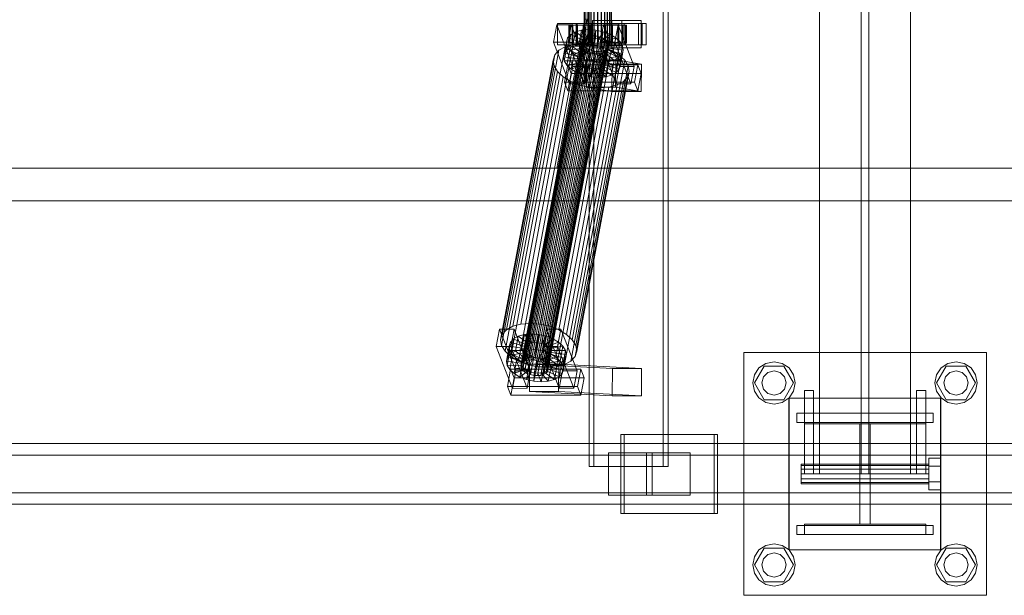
# Model space of a CAD drawing. Header units: millimetres. Extents: x -1970 to 61924, y -58230 to 6847.
# Tile 381 of 656: x 6269 to 6918, y -18510 to -18130. Entities that reach past the tile are written whole.
import ezdxf

# ---------------------------------------------------------------- set-up
doc = ezdxf.new("R2010")
doc.units = ezdxf.units.MM
doc.layers.add('superior_C01', color=7, linetype='Continuous', lineweight=0)

msp = doc.modelspace()

# ---------------------------------------------------------------- linework, layer by layer
at = {"layer": 'superior_C01'}
for p, q in [((6795.877, -17570), (6795.877, -18430)), ((6823.377, -17570), (6823.377, -18430)), ((6828.377, -18430), (6828.377, -17570)), ((6855.877, -18430), (6855.877, -17570)), ((6643.944, -17575), (6643.944, -18425)), ((6647.179, -18425), (6647.179, -17575)), ((6692.863, -18425), (6692.863, -17575)), ((6696.098, -17575), (6696.098, -18425)), ((6640.638, -18148), (6640.638, -17852)), ((6640.919, -18148), (6640.919, -17852)), ((6640.971, -18148), (6640.971, -17852)), ((6641.794, -18148), (6641.794, -17852)), ((6641.895, -18148), (6641.895, -17852)), ((6643.203, -18148), (6643.203, -17852)), ((6643.346, -18148), (6643.346, -17852)), ((6645.051, -18148), (6645.051, -17852)), ((6645.225, -18148), (6645.225, -17852)), ((6647.211, -18148), (6647.211, -17852)), ((6647.406, -18148), (6647.406, -17852)), ((6649.537, -18148), (6649.537, -17852)), ((6649.739, -18148), (6649.739, -17852)), ((6651.87, -18148), (6651.87, -17852)), ((6652.064, -18148), (6652.064, -17852)), ((6654.05, -18148), (6654.05, -17852)), ((6654.225, -18148), (6654.225, -17852)), ((6655.93, -18148), (6655.93, -17852)), ((6656.073, -18148), (6656.073, -17852)), ((6657.381, -18148), (6657.381, -17852)), ((6657.482, -18148), (6657.482, -17852)), ((6658.305, -17852), (6658.305, -18148)), ((6658.357, -18148), (6658.357, -17852)), ((6658.637, -18148), (6658.637, -17852)), ((6641.182, -18130), (6622.738, -18228.298)), ((6624.345, -18228.298), (6642.79, -18130)), ((6665.469, -18131), (6646.209, -18131)), ((6646.209, -18131), (6646.209, -18149)), ((6659.043, -18131), (6646.209, -18131)), ((6659.043, -18149), (6659.043, -18131)), ((6659.043, -18131), (6678.302, -18131)), ((6665.469, -18149), (6665.469, -18131)), ((6665.469, -18131), (6678.302, -18131)), ((6678.302, -18131), (6678.302, -18149)), ((6622.587, -18133.859), (6620.435, -18145.327)), ((6632.217, -18133.847), (6622.587, -18133.859)), ((6633.22, -18161.391), (6622.587, -18133.859)), ((6632.844, -18133), (6623.214, -18133)), ((6623.214, -18133), (6623.214, -18147)), ((6636.156, -18133), (6623.214, -18133)), ((6630.065, -18145.315), (6632.217, -18133.847)), ((6631.231, -18134), (6630.639, -18134)), ((6630.639, -18134), (6640.638, -18134)), ((6630.639, -18146), (6630.639, -18134)), ((6630.639, -18134), (6631.342, -18134)), ((6633.078, -18134), (6631.231, -18134)), ((6631.231, -18134), (6640.919, -18134)), ((6631.231, -18146), (6631.231, -18134)), ((6631.342, -18134), (6640.971, -18134)), ((6631.342, -18146), (6631.342, -18134)), ((6631.342, -18134), (6633.291, -18134)), ((6632.217, -18133.847), (6642.849, -18161.379)), ((6678.95, -18133), (6632.728, -18133)), ((6632.728, -18133), (6632.728, -18147)), ((6635.424, -18133), (6632.728, -18133)), ((6632.844, -18147), (6632.844, -18133)), ((6632.844, -18133), (6645.786, -18133)), ((6636.053, -18134), (6633.078, -18134)), ((6633.078, -18134), (6641.794, -18134)), ((6633.078, -18146), (6633.078, -18134)), ((6633.291, -18134), (6641.895, -18134)), ((6633.291, -18146), (6633.291, -18134)), ((6633.291, -18134), (6636.354, -18134)), ((6638.95, -18137.325), (6634.957, -18138.419)), ((6635.424, -18147), (6635.424, -18133)), ((6635.424, -18133), (6681.646, -18133)), ((6639.954, -18134), (6636.053, -18134)), ((6636.053, -18134), (6643.203, -18134)), ((6636.053, -18146), (6636.053, -18134)), ((6636.156, -18147), (6636.156, -18133)), ((6636.156, -18133), (6645.786, -18133)), ((6636.354, -18134), (6643.346, -18134)), ((6636.354, -18146), (6636.354, -18134)), ((6636.354, -18134), (6640.323, -18134)), ((6637.105, -18147.155), (6638.95, -18137.325)), ((6643.542, -18136.948), (6638.95, -18137.325)), ((6638.95, -18137.325), (6643.582, -18142.862)), ((6644.515, -18134), (6639.954, -18134)), ((6639.954, -18134), (6645.051, -18134)), ((6639.954, -18146), (6639.954, -18134)), ((6640.323, -18134), (6645.225, -18134)), ((6640.323, -18146), (6640.323, -18134)), ((6640.323, -18134), (6644.926, -18134)), ((6640.638, -18134), (6640.919, -18134)), ((6640.638, -18134), (6640.638, -18146)), ((6640.971, -18134), (6640.638, -18134)), ((6640.919, -18134), (6641.794, -18134)), ((6640.919, -18134), (6640.919, -18146)), ((6640.971, -18134), (6640.971, -18146)), ((6641.895, -18134), (6640.971, -18134)), ((6641.697, -18146.777), (6643.542, -18136.948)), ((6641.794, -18134), (6643.203, -18134)), ((6641.794, -18134), (6641.794, -18146)), ((6641.895, -18134), (6641.895, -18146)), ((6643.346, -18134), (6641.895, -18134)), ((6643.203, -18134), (6645.051, -18134)), ((6643.203, -18134), (6643.203, -18146)), ((6643.346, -18134), (6643.346, -18146)), ((6645.225, -18134), (6643.346, -18134)), ((6648.42, -18137.313), (6643.542, -18136.948)), ((6643.542, -18136.948), (6645.757, -18142.683)), ((6649.425, -18134), (6644.515, -18134)), ((6644.515, -18134), (6647.211, -18134)), ((6644.515, -18146), (6644.515, -18134)), ((6644.926, -18134), (6647.406, -18134)), ((6644.926, -18146), (6644.926, -18134)), ((6644.926, -18134), (6649.851, -18134)), ((6645.051, -18134), (6647.211, -18134)), ((6645.051, -18134), (6645.051, -18146)), ((6645.225, -18134), (6645.225, -18146)), ((6647.406, -18134), (6645.225, -18134)), ((6645.786, -18133), (6645.786, -18147)), ((6646.576, -18147.143), (6648.42, -18137.313)), ((6647.211, -18134), (6649.537, -18134)), ((6647.211, -18134), (6647.211, -18146)), ((6647.406, -18134), (6647.406, -18146)), ((6649.739, -18134), (6647.406, -18134)), ((6648.42, -18137.313), (6648.068, -18142.856)), ((6653.254, -18138.396), (6648.42, -18137.313)), ((6654.35, -18134), (6649.425, -18134)), ((6649.425, -18134), (6649.537, -18134)), ((6649.425, -18146), (6649.425, -18134)), ((6649.537, -18134), (6651.87, -18134)), ((6649.537, -18134), (6649.537, -18146)), ((6649.851, -18134), (6649.739, -18134)), ((6649.739, -18134), (6649.739, -18146)), ((6652.064, -18134), (6649.739, -18134)), ((6649.851, -18146), (6649.851, -18134)), ((6649.851, -18134), (6654.761, -18134)), ((6653.402, -18133.821), (6651.25, -18145.289)), ((6654.35, -18134), (6651.87, -18134)), ((6651.87, -18134), (6654.05, -18134)), ((6651.87, -18134), (6651.87, -18146)), ((6654.761, -18134), (6652.064, -18134)), ((6652.064, -18134), (6652.064, -18146)), ((6654.225, -18134), (6652.064, -18134)), ((6663.032, -18133.809), (6653.402, -18133.821)), ((6664.035, -18161.353), (6653.402, -18133.821)), ((6663.659, -18133), (6654.029, -18133)), ((6654.029, -18133), (6654.029, -18147)), ((6666.971, -18133), (6654.029, -18133)), ((6658.953, -18134), (6654.05, -18134)), ((6654.05, -18134), (6655.93, -18134)), ((6654.05, -18134), (6654.05, -18146)), ((6659.322, -18134), (6654.225, -18134)), ((6654.225, -18134), (6654.225, -18146)), ((6656.073, -18134), (6654.225, -18134)), ((6658.953, -18134), (6654.35, -18134)), ((6654.35, -18146), (6654.35, -18134)), ((6654.761, -18146), (6654.761, -18134)), ((6654.761, -18134), (6659.322, -18134)), ((6662.922, -18134), (6655.93, -18134)), ((6655.93, -18134), (6657.381, -18134)), ((6655.93, -18134), (6655.93, -18146)), ((6663.223, -18134), (6656.073, -18134)), ((6656.073, -18134), (6656.073, -18146)), ((6657.482, -18134), (6656.073, -18134)), ((6665.985, -18134), (6657.381, -18134)), ((6657.381, -18134), (6658.305, -18134)), ((6657.381, -18134), (6657.381, -18146)), ((6666.198, -18134), (6657.482, -18134)), ((6657.482, -18134), (6657.482, -18146)), ((6658.357, -18134), (6657.482, -18134)), ((6658.305, -18134), (6667.934, -18134)), ((6658.305, -18146), (6658.305, -18134)), ((6658.305, -18134), (6658.637, -18134)), ((6668.044, -18134), (6658.357, -18134)), ((6658.357, -18134), (6658.357, -18146)), ((6658.637, -18134), (6658.357, -18134)), ((6668.637, -18134), (6658.637, -18134)), ((6658.637, -18134), (6658.637, -18146)), ((6662.922, -18134), (6658.953, -18134)), ((6658.953, -18146), (6658.953, -18134)), ((6659.322, -18146), (6659.322, -18134)), ((6659.322, -18134), (6663.223, -18134)), ((6660.88, -18145.277), (6663.032, -18133.809)), ((6665.985, -18134), (6662.922, -18134)), ((6662.922, -18146), (6662.922, -18134)), ((6663.032, -18133.809), (6673.664, -18161.341)), ((6663.223, -18146), (6663.223, -18134)), ((6663.223, -18134), (6666.198, -18134)), ((6663.659, -18147), (6663.659, -18133)), ((6663.659, -18133), (6676.601, -18133)), ((6667.934, -18134), (6665.985, -18134)), ((6665.985, -18146), (6665.985, -18134)), ((6666.198, -18146), (6666.198, -18134)), ((6666.198, -18134), (6668.044, -18134)), ((6666.971, -18147), (6666.971, -18133)), ((6666.971, -18133), (6676.601, -18133)), ((6667.934, -18134), (6667.934, -18146)), ((6668.637, -18134), (6667.934, -18134)), ((6668.044, -18146), (6668.044, -18134)), ((6668.044, -18134), (6668.637, -18134)), ((6668.637, -18146), (6668.637, -18134)), ((6676.601, -18133), (6676.601, -18147)), ((6678.95, -18147), (6678.95, -18133)), ((6678.95, -18133), (6681.646, -18133)), ((6681.646, -18133), (6681.646, -18147)), ((6599.439, -18357.434), (6639.555, -18143.635)), ((6600.403, -18356.363), (6640.52, -18142.565)), ((6601.882, -18355.541), (6641.998, -18141.742)), ((6603.773, -18355.022), (6643.889, -18141.224)), ((6605.948, -18354.844), (6646.064, -18141.045)), ((6608.259, -18355.017), (6648.375, -18141.218)), ((6610.548, -18355.53), (6650.665, -18141.731)), ((6612.66, -18356.348), (6652.776, -18142.549)), ((6614.45, -18357.415), (6654.567, -18143.617)), ((6627.956, -18152.246), (6629.801, -18142.416)), ((6629.801, -18142.416), (6628.988, -18145.047)), ((6631.837, -18140.156), (6629.801, -18142.416)), ((6629.801, -18142.416), (6639.248, -18145.274)), ((6629.992, -18149.985), (6631.837, -18140.156)), ((6634.957, -18138.419), (6631.837, -18140.156)), ((6631.837, -18140.156), (6640.212, -18144.203)), ((6633.113, -18148.249), (6634.957, -18138.419)), ((6634.957, -18138.419), (6641.691, -18143.38)), ((6640.212, -18144.203), (6638.368, -18154.033)), ((6639.555, -18143.635), (6639.17, -18144.881)), ((6639.248, -18145.274), (6640.212, -18144.203)), ((6640.52, -18142.565), (6639.555, -18143.635)), ((6641.691, -18143.38), (6639.846, -18153.21)), ((6640.212, -18144.203), (6641.691, -18143.38)), ((6641.998, -18141.742), (6640.52, -18142.565)), ((6641.691, -18143.38), (6643.582, -18142.862)), ((6643.582, -18142.862), (6641.737, -18152.692)), ((6643.889, -18141.224), (6641.998, -18141.742)), ((6643.582, -18142.862), (6645.757, -18142.683)), ((6646.064, -18141.045), (6643.889, -18141.224)), ((6645.757, -18142.683), (6643.912, -18152.513)), ((6645.757, -18142.683), (6648.068, -18142.856)), ((6648.375, -18141.218), (6646.064, -18141.045)), ((6648.068, -18142.856), (6646.223, -18152.686)), ((6648.068, -18142.856), (6650.357, -18143.369)), ((6650.665, -18141.731), (6648.375, -18141.218)), ((6650.357, -18143.369), (6648.513, -18153.199)), ((6653.254, -18138.396), (6650.357, -18143.369)), ((6650.357, -18143.369), (6652.469, -18144.188)), ((6652.469, -18144.188), (6650.625, -18154.017)), ((6652.776, -18142.549), (6650.665, -18141.731)), ((6651.409, -18148.226), (6653.254, -18138.396)), ((6657.712, -18140.123), (6652.469, -18144.188)), ((6652.469, -18144.188), (6654.259, -18145.255)), ((6654.567, -18143.617), (6652.776, -18142.549)), ((6657.712, -18140.123), (6653.254, -18138.396)), ((6661.491, -18142.377), (6654.259, -18145.255)), ((6655.913, -18144.861), (6654.567, -18143.617)), ((6655.867, -18149.953), (6657.712, -18140.123)), ((6661.491, -18142.377), (6657.712, -18140.123)), ((6659.647, -18152.207), (6661.491, -18142.377)), ((6664.334, -18145.003), (6661.491, -18142.377)), ((6589.434, -18334.981), (6624.017, -18150.672)), ((6593.606, -18332.659), (6628.189, -18148.35)), ((6598.943, -18331.197), (6633.526, -18146.887)), ((6599.054, -18358.68), (6639.17, -18144.881)), ((6599.275, -18360.017), (6639.391, -18146.218)), ((6600.086, -18361.352), (6640.202, -18147.554)), ((6601.433, -18362.596), (6641.549, -18148.798)), ((6603.223, -18363.664), (6643.339, -18149.865)), ((6605.082, -18330.692), (6639.665, -18146.383)), ((6605.335, -18364.482), (6645.451, -18150.683)), ((6611.604, -18331.181), (6646.187, -18146.872)), ((6614.001, -18364.471), (6654.118, -18150.672)), ((6615.479, -18363.648), (6655.596, -18149.85)), ((6615.797, -18358.659), (6655.913, -18144.861)), ((6616.444, -18362.578), (6656.56, -18148.779)), ((6656.725, -18146.196), (6616.608, -18359.995)), ((6616.829, -18361.332), (6656.945, -18147.533)), ((6618.065, -18332.629), (6652.648, -18148.32)), ((6620.435, -18145.327), (6630.065, -18145.315)), ((6620.435, -18145.327), (6631.068, -18172.859)), ((6624.017, -18150.672), (6621.295, -18153.694)), ((6623.214, -18147), (6632.844, -18147)), ((6623.214, -18147), (6636.156, -18147)), ((6628.189, -18148.35), (6624.017, -18150.672)), ((6624.025, -18334.938), (6658.608, -18150.629)), ((6627.144, -18154.877), (6628.988, -18145.047)), ((6627.61, -18157.698), (6629.454, -18147.868)), ((6627.956, -18152.246), (6629.992, -18149.985)), ((6633.526, -18146.887), (6628.189, -18148.35)), ((6628.988, -18145.047), (6638.863, -18146.52)), ((6628.988, -18145.047), (6629.454, -18147.868)), ((6629.322, -18160.518), (6631.167, -18150.688)), ((6629.454, -18147.868), (6639.084, -18147.856)), ((6629.454, -18147.868), (6631.167, -18150.688)), ((6629.992, -18149.985), (6633.113, -18148.249)), ((6638.368, -18154.033), (6629.992, -18149.985)), ((6640.698, -18172.847), (6630.065, -18145.315)), ((6640.638, -18146), (6630.639, -18146)), ((6630.639, -18146), (6631.231, -18146)), ((6631.342, -18146), (6630.639, -18146)), ((6631.167, -18150.688), (6639.895, -18149.192)), ((6631.167, -18150.688), (6634.01, -18153.314)), ((6640.919, -18146), (6631.231, -18146)), ((6631.231, -18146), (6633.078, -18146)), ((6640.971, -18146), (6631.342, -18146)), ((6633.291, -18146), (6631.342, -18146)), ((6632.728, -18147), (6678.95, -18147)), ((6632.728, -18147), (6635.424, -18147)), ((6645.786, -18147), (6632.844, -18147)), ((6641.794, -18146), (6633.078, -18146)), ((6633.078, -18146), (6636.053, -18146)), ((6633.113, -18148.249), (6637.105, -18147.155)), ((6639.846, -18153.21), (6633.113, -18148.249)), ((6641.895, -18146), (6633.291, -18146)), ((6636.354, -18146), (6633.291, -18146)), ((6639.665, -18146.383), (6633.526, -18146.887)), ((6634.01, -18153.314), (6641.242, -18150.436)), ((6681.646, -18147), (6635.424, -18147)), ((6643.203, -18146), (6636.053, -18146)), ((6636.053, -18146), (6639.954, -18146)), ((6645.786, -18147), (6636.156, -18147)), ((6643.346, -18146), (6636.354, -18146)), ((6640.323, -18146), (6636.354, -18146)), ((6638.863, -18146.52), (6637.019, -18156.35)), ((6637.105, -18147.155), (6641.697, -18146.777)), ((6641.737, -18152.692), (6637.105, -18147.155)), ((6639.084, -18147.856), (6637.239, -18157.686)), ((6639.248, -18145.274), (6637.404, -18155.103)), ((6639.895, -18149.192), (6638.051, -18159.022)), ((6638.863, -18146.52), (6639.248, -18145.274)), ((6639.084, -18147.856), (6638.863, -18146.52)), ((6639.895, -18149.192), (6639.084, -18147.856)), ((6639.17, -18144.881), (6639.391, -18146.218)), ((6639.391, -18146.218), (6640.202, -18147.554)), ((6641.242, -18150.436), (6639.397, -18160.266)), ((6646.187, -18146.872), (6639.665, -18146.383)), ((6641.242, -18150.436), (6639.895, -18149.192)), ((6645.051, -18146), (6639.954, -18146)), ((6639.954, -18146), (6644.515, -18146)), ((6640.202, -18147.554), (6641.549, -18148.798)), ((6645.225, -18146), (6640.323, -18146)), ((6644.926, -18146), (6640.323, -18146)), ((6640.919, -18146), (6640.638, -18146)), ((6640.638, -18146), (6640.971, -18146)), ((6640.971, -18148), (6640.638, -18148)), ((6640.638, -18148), (6640.919, -18148)), ((6641.794, -18146), (6640.919, -18146)), ((6640.919, -18148), (6641.794, -18148)), ((6640.971, -18146), (6641.895, -18146)), ((6641.895, -18148), (6640.971, -18148)), ((6643.032, -18151.503), (6641.242, -18150.436)), ((6641.549, -18148.798), (6643.339, -18149.865)), ((6643.912, -18152.513), (6641.697, -18146.777)), ((6641.697, -18146.777), (6646.576, -18147.143)), ((6643.203, -18146), (6641.794, -18146)), ((6641.794, -18148), (6643.203, -18148)), ((6641.895, -18146), (6643.346, -18146)), ((6643.346, -18148), (6641.895, -18148)), ((6645.051, -18146), (6643.203, -18146)), ((6643.203, -18148), (6645.051, -18148)), ((6643.339, -18149.865), (6645.451, -18150.683)), ((6643.346, -18146), (6645.225, -18146)), ((6645.225, -18148), (6643.346, -18148)), ((6647.211, -18146), (6644.515, -18146)), ((6644.515, -18146), (6649.425, -18146)), ((6647.406, -18146), (6644.926, -18146)), ((6649.851, -18146), (6644.926, -18146)), ((6647.211, -18146), (6645.051, -18146)), ((6645.051, -18148), (6647.211, -18148)), ((6645.225, -18146), (6647.406, -18146)), ((6647.406, -18148), (6645.225, -18148)), ((6645.451, -18150.683), (6647.74, -18151.196)), ((6652.648, -18148.32), (6646.187, -18146.872)), ((6646.209, -18149), (6665.469, -18149)), ((6659.043, -18149), (6646.209, -18149)), ((6646.223, -18152.686), (6646.576, -18147.143)), ((6646.576, -18147.143), (6651.409, -18148.226)), ((6649.537, -18146), (6647.211, -18146)), ((6647.211, -18148), (6649.537, -18148)), ((6647.406, -18146), (6649.739, -18146)), ((6649.739, -18148), (6647.406, -18148)), ((6648.513, -18153.199), (6651.409, -18148.226)), ((6649.537, -18146), (6649.425, -18146)), ((6649.425, -18146), (6654.35, -18146)), ((6651.87, -18146), (6649.537, -18146)), ((6649.537, -18148), (6651.87, -18148)), ((6649.739, -18146), (6649.851, -18146)), ((6649.739, -18146), (6652.064, -18146)), ((6652.064, -18148), (6649.739, -18148)), ((6654.761, -18146), (6649.851, -18146)), ((6650.625, -18154.017), (6655.867, -18149.953)), ((6651.25, -18145.289), (6660.88, -18145.277)), ((6651.25, -18145.289), (6661.883, -18172.821)), ((6651.409, -18148.226), (6655.867, -18149.953)), ((6654.05, -18146), (6651.87, -18146)), ((6651.87, -18146), (6654.35, -18146)), ((6651.87, -18148), (6654.05, -18148)), ((6652.064, -18146), (6654.761, -18146)), ((6652.064, -18146), (6654.225, -18146)), ((6654.225, -18148), (6652.064, -18148)), ((6652.227, -18151.191), (6654.118, -18150.672)), ((6654.259, -18145.255), (6652.415, -18155.085)), ((6658.608, -18150.629), (6652.648, -18148.32)), ((6655.606, -18146.499), (6653.761, -18156.329)), ((6654.029, -18147), (6663.659, -18147)), ((6654.029, -18147), (6666.971, -18147)), ((6655.93, -18146), (6654.05, -18146)), ((6654.05, -18146), (6658.953, -18146)), ((6654.05, -18148), (6655.93, -18148)), ((6654.118, -18150.672), (6655.596, -18149.85)), ((6654.225, -18146), (6659.322, -18146)), ((6654.225, -18146), (6656.073, -18146)), ((6656.073, -18148), (6654.225, -18148)), ((6654.259, -18145.255), (6655.606, -18146.499)), ((6654.35, -18146), (6658.953, -18146)), ((6656.253, -18150.417), (6654.408, -18160.247)), ((6654.573, -18157.665), (6656.417, -18147.835)), ((6659.322, -18146), (6654.761, -18146)), ((6656.638, -18149.171), (6654.793, -18159.001)), ((6656.253, -18150.417), (6655.288, -18151.488)), ((6655.596, -18149.85), (6656.56, -18148.779)), ((6664.334, -18145.003), (6655.606, -18146.499)), ((6655.606, -18146.499), (6656.417, -18147.835)), ((6655.867, -18149.953), (6659.647, -18152.207)), ((6656.725, -18146.196), (6655.913, -18144.861)), ((6657.381, -18146), (6655.93, -18146)), ((6655.93, -18146), (6662.922, -18146)), ((6655.93, -18148), (6657.381, -18148)), ((6656.073, -18146), (6663.223, -18146)), ((6656.073, -18146), (6657.482, -18146)), ((6657.482, -18148), (6656.073, -18148)), ((6656.638, -18149.171), (6656.253, -18150.417)), ((6665.7, -18153.275), (6656.253, -18150.417)), ((6656.417, -18147.835), (6666.047, -18147.823)), ((6656.417, -18147.835), (6656.638, -18149.171)), ((6656.56, -18148.779), (6656.945, -18147.533)), ((6666.513, -18150.644), (6656.638, -18149.171)), ((6656.945, -18147.533), (6656.725, -18146.196)), ((6658.305, -18146), (6657.381, -18146)), ((6657.381, -18146), (6665.985, -18146)), ((6657.381, -18148), (6658.305, -18148)), ((6657.482, -18146), (6666.198, -18146)), ((6657.482, -18146), (6658.357, -18146)), ((6658.357, -18148), (6657.482, -18148)), ((6667.934, -18146), (6658.305, -18146)), ((6658.637, -18146), (6658.305, -18146)), ((6658.305, -18148), (6658.637, -18148)), ((6658.357, -18146), (6668.044, -18146)), ((6658.357, -18146), (6658.637, -18146)), ((6658.637, -18148), (6658.357, -18148)), ((6663.66, -18153.641), (6658.608, -18150.629)), ((6658.637, -18146), (6668.637, -18146)), ((6658.953, -18146), (6662.922, -18146)), ((6678.302, -18149), (6659.043, -18149)), ((6663.223, -18146), (6659.322, -18146)), ((6671.513, -18172.809), (6660.88, -18145.277)), ((6662.49, -18154.833), (6664.334, -18145.003)), ((6662.922, -18146), (6665.985, -18146)), ((6666.198, -18146), (6663.223, -18146)), ((6676.601, -18147), (6663.659, -18147)), ((6666.047, -18147.823), (6664.202, -18157.653)), ((6666.047, -18147.823), (6664.334, -18145.003)), ((6664.668, -18160.474), (6666.513, -18150.644)), ((6678.302, -18149), (6665.469, -18149)), ((6665.7, -18153.275), (6666.513, -18150.644)), ((6665.985, -18146), (6667.934, -18146)), ((6666.513, -18150.644), (6666.047, -18147.823)), ((6668.044, -18146), (6666.198, -18146)), ((6676.601, -18147), (6666.971, -18147)), ((6667.934, -18146), (6668.637, -18146)), ((6668.637, -18146), (6668.044, -18146)), ((6681.646, -18147), (6678.95, -18147)), ((6585.626, -18341.52), (6620.209, -18157.211)), ((6586.712, -18338.003), (6621.295, -18153.694)), ((6607.624, -18364.995), (6647.74, -18151.196)), ((6609.935, -18365.168), (6650.051, -18151.369)), ((6612.11, -18364.989), (6652.227, -18151.191)), ((6621.295, -18153.694), (6620.209, -18157.211)), ((6620.209, -18157.211), (6620.832, -18160.982)), ((6627.144, -18154.877), (6627.956, -18152.246)), ((6637.019, -18156.35), (6627.144, -18154.877)), ((6627.61, -18157.698), (6627.144, -18154.877)), ((6637.404, -18155.103), (6627.956, -18152.246)), ((6629.077, -18337.95), (6663.66, -18153.641)), ((6632.165, -18163.144), (6634.01, -18153.314)), ((6632.878, -18341.461), (6667.461, -18157.152)), ((6634.01, -18153.314), (6637.789, -18155.567)), ((6635.945, -18165.397), (6637.789, -18155.567)), ((6637.404, -18155.103), (6637.019, -18156.35)), ((6637.019, -18156.35), (6637.239, -18157.686)), ((6638.368, -18154.033), (6637.404, -18155.103)), ((6637.789, -18155.567), (6643.032, -18151.503)), ((6637.789, -18155.567), (6642.247, -18157.295)), ((6639.846, -18153.21), (6638.368, -18154.033)), ((6641.737, -18152.692), (6639.846, -18153.21)), ((6640.403, -18167.125), (6642.247, -18157.295)), ((6643.032, -18151.503), (6641.187, -18161.333)), ((6643.912, -18152.513), (6641.737, -18152.692)), ((6642.406, -18156.962), (6642.182, -18174.943)), ((6642.247, -18157.295), (6645.144, -18152.321)), ((6642.247, -18157.295), (6647.08, -18158.378)), ((6661.665, -18156.962), (6642.406, -18156.962)), ((6659.149, -18159.83), (6642.406, -18156.962)), ((6645.144, -18152.321), (6643.032, -18151.503)), ((6645.144, -18152.321), (6643.299, -18162.151)), ((6646.223, -18152.686), (6643.912, -18152.513)), ((6647.433, -18152.835), (6645.144, -18152.321)), ((6647.433, -18152.835), (6645.589, -18162.664)), ((6648.513, -18153.199), (6646.223, -18152.686)), ((6647.08, -18158.378), (6647.433, -18152.835)), ((6649.744, -18153.008), (6647.433, -18152.835)), ((6647.74, -18151.196), (6650.051, -18151.369)), ((6649.744, -18153.008), (6647.9, -18162.837)), ((6650.625, -18154.017), (6648.513, -18153.199)), ((6651.919, -18152.829), (6649.744, -18153.008)), ((6651.959, -18158.743), (6649.744, -18153.008)), ((6650.051, -18151.369), (6652.227, -18151.191)), ((6651.919, -18152.829), (6650.075, -18162.659)), ((6652.415, -18155.085), (6650.625, -18154.017)), ((6653.81, -18152.311), (6651.919, -18152.829)), ((6656.551, -18158.366), (6651.919, -18152.829)), ((6653.81, -18152.311), (6651.966, -18162.14)), ((6652.415, -18155.085), (6659.647, -18152.207)), ((6653.761, -18156.329), (6652.415, -18155.085)), ((6655.288, -18151.488), (6653.444, -18161.318)), ((6653.761, -18156.329), (6662.49, -18154.833)), ((6654.573, -18157.665), (6653.761, -18156.329)), ((6655.288, -18151.488), (6653.81, -18152.311)), ((6660.544, -18157.272), (6653.81, -18152.311)), ((6663.664, -18155.535), (6655.288, -18151.488)), ((6656.551, -18158.366), (6660.544, -18157.272)), ((6658.699, -18167.102), (6660.544, -18157.272)), ((6659.647, -18152.207), (6662.49, -18154.833)), ((6660.544, -18157.272), (6663.664, -18155.535)), ((6661.441, -18174.943), (6661.665, -18156.962)), ((6661.665, -18156.962), (6678.408, -18159.83)), ((6661.82, -18165.365), (6663.664, -18155.535)), ((6662.49, -18154.833), (6664.202, -18157.653)), ((6667.461, -18157.152), (6663.66, -18153.641)), ((6663.664, -18155.535), (6665.7, -18153.275)), ((6663.856, -18163.105), (6665.7, -18153.275)), ((6669.751, -18160.922), (6667.461, -18157.152)), ((6586.249, -18345.291), (6620.832, -18160.982)), ((6620.832, -18160.982), (6623.121, -18164.752)), ((6637.239, -18157.686), (6627.61, -18157.698)), ((6629.322, -18160.518), (6627.61, -18157.698)), ((6629.888, -18160.247), (6627.736, -18171.715)), ((6638.051, -18159.022), (6629.322, -18160.518)), ((6632.165, -18163.144), (6629.322, -18160.518)), ((6676.11, -18160.19), (6629.888, -18160.247)), ((6632.103, -18165.983), (6629.888, -18160.247)), ((6631.068, -18172.859), (6633.22, -18161.391)), ((6639.397, -18160.266), (6632.165, -18163.144)), ((6635.945, -18165.397), (6632.165, -18163.144)), ((6633.22, -18161.391), (6642.849, -18161.379)), ((6669.751, -18160.922), (6635.167, -18345.231)), ((6641.187, -18161.333), (6635.945, -18165.397)), ((6637.239, -18157.686), (6638.051, -18159.022)), ((6638.051, -18159.022), (6639.397, -18160.266)), ((6639.397, -18160.266), (6641.187, -18161.333)), ((6643.299, -18162.151), (6640.403, -18167.125)), ((6642.849, -18161.379), (6640.698, -18172.847)), ((6641.187, -18161.333), (6643.299, -18162.151)), ((6643.299, -18162.151), (6645.589, -18162.664)), ((6645.236, -18168.208), (6647.08, -18158.378)), ((6645.589, -18162.664), (6645.236, -18168.208)), ((6645.589, -18162.664), (6647.9, -18162.837)), ((6647.08, -18158.378), (6651.959, -18158.743)), ((6647.9, -18162.837), (6650.075, -18162.659)), ((6647.9, -18162.837), (6650.115, -18168.573)), ((6650.075, -18162.659), (6651.966, -18162.14)), ((6650.075, -18162.659), (6654.707, -18168.196)), ((6650.115, -18168.573), (6651.959, -18158.743)), ((6651.959, -18158.743), (6656.551, -18158.366)), ((6651.966, -18162.14), (6653.444, -18161.318)), ((6651.966, -18162.14), (6658.699, -18167.102)), ((6653.444, -18161.318), (6654.408, -18160.247)), ((6653.444, -18161.318), (6661.82, -18165.365)), ((6654.408, -18160.247), (6654.793, -18159.001)), ((6654.408, -18160.247), (6663.856, -18163.105)), ((6664.202, -18157.653), (6654.573, -18157.665)), ((6654.793, -18159.001), (6654.573, -18157.665)), ((6654.707, -18168.196), (6656.551, -18158.366)), ((6654.793, -18159.001), (6664.668, -18160.474)), ((6658.925, -18177.811), (6659.149, -18159.83)), ((6659.149, -18159.83), (6678.408, -18159.83)), ((6663.856, -18163.105), (6661.82, -18165.365)), ((6661.883, -18172.821), (6664.035, -18161.353)), ((6664.668, -18160.474), (6663.856, -18163.105)), ((6664.035, -18161.353), (6673.664, -18161.341)), ((6664.202, -18157.653), (6664.668, -18160.474)), ((6670.373, -18164.693), (6669.751, -18160.922)), ((6673.664, -18161.341), (6671.513, -18172.809)), ((6673.958, -18171.658), (6676.11, -18160.19)), ((6676.11, -18160.19), (6678.325, -18165.926)), ((6678.408, -18159.83), (6678.184, -18177.811)), ((6588.538, -18349.061), (6623.121, -18164.752)), ((6592.339, -18352.572), (6626.922, -18168.263)), ((6623.121, -18164.752), (6626.922, -18168.263)), ((6626.922, -18168.263), (6631.974, -18171.275)), ((6629.951, -18177.451), (6632.103, -18165.983)), ((6632.103, -18165.983), (6678.325, -18165.926)), ((6634.704, -18352.519), (6669.287, -18168.21)), ((6635.79, -18349.002), (6670.373, -18164.693)), ((6640.403, -18167.125), (6635.945, -18165.397)), ((6645.236, -18168.208), (6640.403, -18167.125)), ((6650.115, -18168.573), (6645.236, -18168.208)), ((6654.707, -18168.196), (6650.115, -18168.573)), ((6658.699, -18167.102), (6654.707, -18168.196)), ((6661.82, -18165.365), (6658.699, -18167.102)), ((6666.565, -18171.232), (6669.287, -18168.21)), ((6669.287, -18168.21), (6670.373, -18164.693)), ((6678.325, -18165.926), (6676.174, -18177.394)), ((6597.391, -18355.584), (6631.974, -18171.275)), ((6603.351, -18357.893), (6637.934, -18173.584)), ((6609.812, -18359.341), (6644.395, -18175.032)), ((6616.335, -18359.83), (6650.918, -18175.521)), ((6622.473, -18359.326), (6657.057, -18175.016)), ((6627.736, -18171.715), (6673.958, -18171.658)), ((6627.736, -18171.715), (6629.951, -18177.451)), ((6627.81, -18357.863), (6662.394, -18173.554)), ((6640.698, -18172.847), (6631.068, -18172.859)), ((6631.974, -18171.275), (6637.934, -18173.584)), ((6631.982, -18355.541), (6666.565, -18171.232)), ((6637.934, -18173.584), (6644.395, -18175.032)), ((6642.182, -18174.943), (6661.441, -18174.943)), ((6658.925, -18177.811), (6642.182, -18174.943)), ((6644.395, -18175.032), (6650.918, -18175.521)), ((6650.918, -18175.521), (6657.057, -18175.016)), ((6657.057, -18175.016), (6662.394, -18173.554)), ((6678.184, -18177.811), (6661.441, -18174.943)), ((6671.513, -18172.809), (6661.883, -18172.821)), ((6662.394, -18173.554), (6666.565, -18171.232)), ((6676.174, -18177.394), (6673.958, -18171.658)), ((6676.174, -18177.394), (6629.951, -18177.451)), ((6678.184, -18177.811), (6658.925, -18177.811)), ((6622.738, -18228.298), (5678.578, -18228.298)), ((5680.186, -18228.298), (6624.345, -18228.298)), ((6622.738, -18228.298), (6624.345, -18228.298)), ((7566.897, -18228.298), (6622.738, -18228.298)), ((6624.345, -18228.298), (7568.505, -18228.298)), ((10242.208, -18250), (1103.221, -18250)), ((1104.577, -18250), (10243.564, -18250)), ((6593.606, -18332.659), (6598.943, -18331.197)), ((6598.943, -18331.197), (6605.082, -18330.692)), ((6605.082, -18330.692), (6611.604, -18331.181)), ((6611.604, -18331.181), (6618.065, -18332.629)), ((6584.93, -18334.551), (6582.778, -18346.02)), ((6594.559, -18334.539), (6584.93, -18334.551)), ((6595.563, -18362.083), (6584.93, -18334.551)), ((6585.626, -18341.52), (6586.712, -18338.003)), ((6586.712, -18338.003), (6589.434, -18334.981)), ((6589.434, -18334.981), (6593.606, -18332.659)), ((6592.408, -18346.008), (6594.559, -18334.539)), ((6594.559, -18334.539), (6605.192, -18362.071)), ((6601.292, -18338.017), (6597.3, -18339.111)), ((6599.448, -18347.847), (6601.292, -18338.017)), ((6605.884, -18337.64), (6601.292, -18338.017)), ((6601.292, -18338.017), (6605.924, -18343.554)), ((6604.04, -18347.47), (6605.884, -18337.64)), ((6610.763, -18338.005), (6605.884, -18337.64)), ((6605.884, -18337.64), (6608.1, -18343.376)), ((6608.919, -18347.835), (6610.763, -18338.005)), ((6610.763, -18338.005), (6610.411, -18343.549)), ((6615.597, -18339.088), (6610.763, -18338.005)), ((6615.745, -18334.513), (6613.593, -18345.981)), ((6625.374, -18334.501), (6615.745, -18334.513)), ((6626.378, -18362.045), (6615.745, -18334.513)), ((6618.065, -18332.629), (6624.025, -18334.938)), ((6623.223, -18345.969), (6625.374, -18334.501)), ((6624.025, -18334.938), (6629.077, -18337.95)), ((6625.374, -18334.501), (6636.007, -18362.033)), ((6629.077, -18337.95), (6632.878, -18341.461)), ((6586.249, -18345.291), (6585.626, -18341.52)), ((6588.538, -18349.061), (6586.249, -18345.291)), ((6590.299, -18352.938), (6592.144, -18343.108)), ((6592.144, -18343.108), (6591.331, -18345.739)), ((6594.18, -18340.848), (6592.144, -18343.108)), ((6592.144, -18343.108), (6601.591, -18345.966)), ((6592.335, -18350.678), (6594.18, -18340.848)), ((6597.3, -18339.111), (6594.18, -18340.848)), ((6594.18, -18340.848), (6602.555, -18344.895)), ((6595.456, -18348.941), (6597.3, -18339.111)), ((6597.3, -18339.111), (6604.033, -18344.073)), ((6602.555, -18344.895), (6600.711, -18354.725)), ((6601.591, -18345.966), (6602.555, -18344.895)), ((6604.033, -18344.073), (6602.189, -18353.902)), ((6602.555, -18344.895), (6604.033, -18344.073)), ((6604.033, -18344.073), (6605.924, -18343.554)), ((6605.924, -18343.554), (6604.08, -18353.384)), ((6605.924, -18343.554), (6608.1, -18343.376)), ((6608.1, -18343.376), (6606.255, -18353.205)), ((6608.1, -18343.376), (6610.411, -18343.549)), ((6610.411, -18343.549), (6608.566, -18353.378)), ((6610.411, -18343.549), (6612.7, -18344.062)), ((6612.7, -18344.062), (6610.856, -18353.892)), ((6615.597, -18339.088), (6612.7, -18344.062)), ((6612.7, -18344.062), (6614.812, -18344.88)), ((6614.812, -18344.88), (6612.967, -18354.71)), ((6613.752, -18348.918), (6615.597, -18339.088)), ((6620.055, -18340.816), (6614.812, -18344.88)), ((6614.812, -18344.88), (6616.602, -18345.947)), ((6620.055, -18340.816), (6615.597, -18339.088)), ((6623.834, -18343.069), (6616.602, -18345.947)), ((6618.21, -18350.645), (6620.055, -18340.816)), ((6623.834, -18343.069), (6620.055, -18340.816)), ((6621.99, -18352.899), (6623.834, -18343.069)), ((6626.677, -18345.695), (6623.834, -18343.069)), ((6632.878, -18341.461), (6635.167, -18345.231)), ((6635.167, -18345.231), (6635.79, -18349.002)), ((6582.778, -18346.02), (6592.408, -18346.008)), ((6582.778, -18346.02), (6593.411, -18373.551)), ((6592.339, -18352.572), (6588.538, -18349.061)), ((6589.487, -18355.569), (6591.331, -18345.739)), ((6589.952, -18358.39), (6591.797, -18348.56)), ((6590.299, -18352.938), (6592.335, -18350.678)), ((6591.331, -18345.739), (6601.206, -18347.212)), ((6591.331, -18345.739), (6591.797, -18348.56)), ((6591.665, -18361.21), (6593.51, -18351.38)), ((6591.797, -18348.56), (6601.427, -18348.548)), ((6591.797, -18348.56), (6593.51, -18351.38)), ((6592.335, -18350.678), (6595.456, -18348.941)), ((6600.711, -18354.725), (6592.335, -18350.678)), ((6603.04, -18373.539), (6592.408, -18346.008)), ((6593.51, -18351.38), (6602.238, -18349.884)), ((6593.51, -18351.38), (6596.353, -18354.006)), ((6595.456, -18348.941), (6599.448, -18347.847)), ((6602.189, -18353.902), (6595.456, -18348.941)), ((6596.353, -18354.006), (6603.585, -18351.128)), ((6601.206, -18347.212), (6599.361, -18357.042)), ((6599.448, -18347.847), (6604.04, -18347.47)), ((6604.08, -18353.384), (6599.448, -18347.847)), ((6601.427, -18348.548), (6599.582, -18358.378)), ((6601.591, -18345.966), (6599.746, -18355.796)), ((6602.238, -18349.884), (6600.393, -18359.714)), ((6601.206, -18347.212), (6601.591, -18345.966)), ((6601.427, -18348.548), (6601.206, -18347.212)), ((6602.238, -18349.884), (6601.427, -18348.548)), ((6603.585, -18351.128), (6601.74, -18360.958)), ((6603.585, -18351.128), (6602.238, -18349.884)), ((6605.375, -18352.196), (6603.585, -18351.128)), ((6606.255, -18353.205), (6604.04, -18347.47)), ((6604.04, -18347.47), (6608.919, -18347.835)), ((6608.566, -18353.378), (6608.919, -18347.835)), ((6608.919, -18347.835), (6613.752, -18348.918)), ((6610.856, -18353.892), (6613.752, -18348.918)), ((6612.967, -18354.71), (6618.21, -18350.645)), ((6613.593, -18345.981), (6623.223, -18345.969)), ((6613.593, -18345.981), (6624.226, -18373.513)), ((6613.752, -18348.918), (6618.21, -18350.645)), ((6616.602, -18345.947), (6614.758, -18355.777)), ((6617.949, -18347.191), (6616.104, -18357.021)), ((6616.602, -18345.947), (6617.949, -18347.191)), ((6618.596, -18351.109), (6616.751, -18360.939)), ((6616.916, -18358.357), (6618.76, -18348.527)), ((6618.981, -18349.863), (6617.136, -18359.693)), ((6618.596, -18351.109), (6617.631, -18352.18)), ((6626.677, -18345.695), (6617.949, -18347.191)), ((6617.949, -18347.191), (6618.76, -18348.527)), ((6618.21, -18350.645), (6621.99, -18352.899)), ((6618.981, -18349.863), (6618.596, -18351.109)), ((6628.043, -18353.967), (6618.596, -18351.109)), ((6618.76, -18348.527), (6628.39, -18348.515)), ((6618.76, -18348.527), (6618.981, -18349.863)), ((6628.856, -18351.336), (6618.981, -18349.863)), ((6633.855, -18373.501), (6623.223, -18345.969)), ((6624.832, -18355.525), (6626.677, -18345.695)), ((6628.39, -18348.515), (6626.545, -18358.345)), ((6628.39, -18348.515), (6626.677, -18345.695)), ((6627.011, -18361.166), (6628.856, -18351.336)), ((6628.043, -18353.967), (6628.856, -18351.336)), ((6628.856, -18351.336), (6628.39, -18348.515)), ((6635.79, -18349.002), (6634.704, -18352.519)), ((6745.877, -18510), (6745.877, -18350)), ((6745.877, -18350), (6905.877, -18350)), ((6905.877, -18350), (6905.877, -18510)), ((6589.487, -18355.569), (6590.299, -18352.938)), ((6599.361, -18357.042), (6589.487, -18355.569)), ((6589.952, -18358.39), (6589.487, -18355.569)), ((6599.582, -18358.378), (6589.952, -18358.39)), ((6591.665, -18361.21), (6589.952, -18358.39)), ((6599.746, -18355.796), (6590.299, -18352.938)), ((6597.391, -18355.584), (6592.339, -18352.572)), ((6594.508, -18363.836), (6596.353, -18354.006)), ((6596.353, -18354.006), (6600.132, -18356.26)), ((6603.351, -18357.893), (6597.391, -18355.584)), ((6598.287, -18366.09), (6600.132, -18356.26)), ((6599.054, -18358.68), (6599.439, -18357.434)), ((6599.746, -18355.796), (6599.361, -18357.042)), ((6599.361, -18357.042), (6599.582, -18358.378)), ((6599.439, -18357.434), (6600.403, -18356.363)), ((6599.582, -18358.378), (6600.393, -18359.714)), ((6600.711, -18354.725), (6599.746, -18355.796)), ((6600.132, -18356.26), (6605.375, -18352.196)), ((6600.132, -18356.26), (6604.59, -18357.987)), ((6600.403, -18356.363), (6601.882, -18355.541)), ((6602.189, -18353.902), (6600.711, -18354.725)), ((6601.882, -18355.541), (6603.773, -18355.022)), ((6604.08, -18353.384), (6602.189, -18353.902)), ((6602.746, -18367.817), (6604.59, -18357.987)), ((6609.812, -18359.341), (6603.351, -18357.893)), ((6605.375, -18352.196), (6603.53, -18362.025)), ((6603.773, -18355.022), (6605.948, -18354.844)), ((6606.255, -18353.205), (6604.08, -18353.384)), ((6604.59, -18357.987), (6607.486, -18353.014)), ((6604.59, -18357.987), (6609.423, -18359.07)), ((6604.671, -18357.646), (6604.602, -18375.644)), ((6623.93, -18357.646), (6604.671, -18357.646)), ((6659.302, -18360.514), (6604.671, -18357.646)), ((6607.486, -18353.014), (6605.375, -18352.196)), ((6607.486, -18353.014), (6605.642, -18362.843)), ((6605.948, -18354.844), (6608.259, -18355.017)), ((6608.566, -18353.378), (6606.255, -18353.205)), ((6609.776, -18353.527), (6607.486, -18353.014)), ((6609.776, -18353.527), (6607.931, -18363.357)), ((6608.259, -18355.017), (6610.548, -18355.53)), ((6610.856, -18353.892), (6608.566, -18353.378)), ((6609.423, -18359.07), (6609.776, -18353.527)), ((6612.087, -18353.7), (6609.776, -18353.527)), ((6612.087, -18353.7), (6610.243, -18363.53)), ((6610.548, -18355.53), (6612.66, -18356.348)), ((6612.967, -18354.71), (6610.856, -18353.892)), ((6614.262, -18353.521), (6612.087, -18353.7)), ((6614.302, -18359.436), (6612.087, -18353.7)), ((6614.262, -18353.521), (6612.418, -18363.351)), ((6612.66, -18356.348), (6614.45, -18357.415)), ((6614.758, -18355.777), (6612.967, -18354.71)), ((6616.153, -18353.003), (6614.262, -18353.521)), ((6618.894, -18359.058), (6614.262, -18353.521)), ((6616.153, -18353.003), (6614.309, -18362.833)), ((6614.45, -18357.415), (6615.797, -18358.659)), ((6614.758, -18355.777), (6621.99, -18352.899)), ((6616.104, -18357.021), (6614.758, -18355.777)), ((6617.631, -18352.18), (6615.787, -18362.01)), ((6616.104, -18357.021), (6624.832, -18355.525)), ((6616.916, -18358.357), (6616.104, -18357.021)), ((6617.631, -18352.18), (6616.153, -18353.003)), ((6622.886, -18357.964), (6616.153, -18353.003)), ((6626.545, -18358.345), (6616.916, -18358.357)), ((6617.136, -18359.693), (6616.916, -18358.357)), ((6626.007, -18356.228), (6617.631, -18352.18)), ((6618.894, -18359.058), (6622.886, -18357.964)), ((6621.042, -18367.794), (6622.886, -18357.964)), ((6621.99, -18352.899), (6624.832, -18355.525)), ((6627.81, -18357.863), (6622.473, -18359.326)), ((6622.886, -18357.964), (6626.007, -18356.228)), ((6623.861, -18375.644), (6623.93, -18357.646)), ((6623.93, -18357.646), (6678.561, -18360.514)), ((6624.162, -18366.057), (6626.007, -18356.228)), ((6624.832, -18355.525), (6626.545, -18358.345)), ((6626.007, -18356.228), (6628.043, -18353.967)), ((6626.198, -18363.797), (6628.043, -18353.967)), ((6626.545, -18358.345), (6627.011, -18361.166)), ((6631.982, -18355.541), (6627.81, -18357.863)), ((6634.704, -18352.519), (6631.982, -18355.541)), ((6755.977, -18360.101), (6760.519, -18357.066)), ((6760.519, -18357.066), (6765.877, -18356)), ((6765.877, -18356), (6771.234, -18357.066)), ((6771.234, -18357.066), (6775.776, -18360.101)), ((6875.977, -18360.101), (6880.519, -18357.066)), ((6880.519, -18357.066), (6885.877, -18356)), ((6885.877, -18356), (6891.234, -18357.066)), ((6891.234, -18357.066), (6895.776, -18360.101)), ((6592.231, -18360.939), (6590.079, -18372.408)), ((6600.393, -18359.714), (6591.665, -18361.21)), ((6594.508, -18363.836), (6591.665, -18361.21)), ((6638.453, -18360.882), (6592.231, -18360.939)), ((6594.446, -18366.675), (6592.231, -18360.939)), ((6593.411, -18373.551), (6595.563, -18362.083)), ((6601.74, -18360.958), (6594.508, -18363.836)), ((6598.287, -18366.09), (6594.508, -18363.836)), ((6595.563, -18362.083), (6605.192, -18362.071)), ((6603.53, -18362.025), (6598.287, -18366.09)), ((6599.275, -18360.017), (6599.054, -18358.68)), ((6600.086, -18361.352), (6599.275, -18360.017)), ((6601.433, -18362.596), (6600.086, -18361.352)), ((6600.393, -18359.714), (6601.74, -18360.958)), ((6603.223, -18363.664), (6601.433, -18362.596)), ((6601.74, -18360.958), (6603.53, -18362.025)), ((6605.642, -18362.843), (6602.746, -18367.817)), ((6605.192, -18362.071), (6603.04, -18373.539)), ((6605.335, -18364.482), (6603.223, -18363.664)), ((6603.53, -18362.025), (6605.642, -18362.843)), ((6607.624, -18364.995), (6605.335, -18364.482)), ((6605.642, -18362.843), (6607.931, -18363.357)), ((6607.579, -18368.9), (6609.423, -18359.07)), ((6607.931, -18363.357), (6607.579, -18368.9)), ((6609.935, -18365.168), (6607.624, -18364.995)), ((6607.931, -18363.357), (6610.243, -18363.53)), ((6609.423, -18359.07), (6614.302, -18359.436)), ((6616.335, -18359.83), (6609.812, -18359.341)), ((6612.11, -18364.989), (6609.935, -18365.168)), ((6610.243, -18363.53), (6612.418, -18363.351)), ((6610.243, -18363.53), (6612.458, -18369.265)), ((6614.001, -18364.471), (6612.11, -18364.989)), ((6612.418, -18363.351), (6614.309, -18362.833)), ((6612.418, -18363.351), (6617.05, -18368.888)), ((6612.458, -18369.265), (6614.302, -18359.436)), ((6615.479, -18363.648), (6614.001, -18364.471)), ((6614.302, -18359.436), (6618.894, -18359.058)), ((6614.309, -18362.833), (6615.787, -18362.01)), ((6614.309, -18362.833), (6621.042, -18367.794)), ((6616.444, -18362.578), (6615.479, -18363.648)), ((6615.787, -18362.01), (6616.751, -18360.939)), ((6615.787, -18362.01), (6624.162, -18366.057)), ((6615.797, -18358.659), (6616.608, -18359.995)), ((6622.473, -18359.326), (6616.335, -18359.83)), ((6616.829, -18361.332), (6616.444, -18362.578)), ((6616.608, -18359.995), (6616.829, -18361.332)), ((6616.751, -18360.939), (6617.136, -18359.693)), ((6616.751, -18360.939), (6626.198, -18363.797)), ((6617.05, -18368.888), (6618.894, -18359.058)), ((6617.136, -18359.693), (6627.011, -18361.166)), ((6626.198, -18363.797), (6624.162, -18366.057)), ((6624.226, -18373.513), (6626.378, -18362.045)), ((6627.011, -18361.166), (6626.198, -18363.797)), ((6626.378, -18362.045), (6636.007, -18362.033)), ((6636.007, -18362.033), (6633.855, -18373.501)), ((6636.301, -18372.35), (6638.453, -18360.882)), ((6638.453, -18360.882), (6640.668, -18366.618)), ((6659.233, -18378.512), (6659.302, -18360.514)), ((6659.302, -18360.514), (6678.561, -18360.514)), ((6678.561, -18360.514), (6678.493, -18378.512)), ((6751.877, -18370), (6752.943, -18364.642)), ((6752.943, -18364.642), (6755.977, -18360.101)), ((6753.077, -18370), (6759.477, -18358.915)), ((6758.949, -18366), (6761.877, -18363.072)), ((6759.477, -18358.915), (6772.277, -18358.915)), ((6761.877, -18363.072), (6765.877, -18362)), ((6765.877, -18362), (6769.877, -18363.072)), ((6769.877, -18363.072), (6772.805, -18366)), ((6772.277, -18358.915), (6778.677, -18370)), ((6775.776, -18360.101), (6778.811, -18364.642)), ((6778.811, -18364.642), (6779.877, -18370)), ((6871.877, -18370), (6872.943, -18364.642)), ((6872.943, -18364.642), (6875.977, -18360.101)), ((6873.077, -18370), (6879.477, -18358.915)), ((6878.949, -18366), (6881.877, -18363.072)), ((6879.477, -18358.915), (6892.277, -18358.915)), ((6881.877, -18363.072), (6885.877, -18362)), ((6885.877, -18362), (6889.877, -18363.072)), ((6889.877, -18363.072), (6892.805, -18366)), ((6892.277, -18358.915), (6898.677, -18370)), ((6895.776, -18360.101), (6898.811, -18364.642)), ((6898.811, -18364.642), (6899.877, -18370)), ((6592.294, -18378.143), (6594.446, -18366.675)), ((6594.446, -18366.675), (6640.668, -18366.618)), ((6602.746, -18367.817), (6598.287, -18366.09)), ((6607.579, -18368.9), (6602.746, -18367.817)), ((6612.458, -18369.265), (6607.579, -18368.9)), ((6617.05, -18368.888), (6612.458, -18369.265)), ((6621.042, -18367.794), (6617.05, -18368.888)), ((6624.162, -18366.057), (6621.042, -18367.794)), ((6640.668, -18366.618), (6638.516, -18378.086)), ((6752.943, -18375.358), (6751.877, -18370)), ((6759.477, -18381.085), (6753.077, -18370)), ((6757.877, -18370), (6758.949, -18366)), ((6758.949, -18374), (6757.877, -18370)), ((6778.677, -18370), (6772.277, -18381.085)), ((6772.805, -18366), (6773.877, -18370)), ((6773.877, -18370), (6772.805, -18374)), ((6779.877, -18370), (6778.811, -18375.358)), ((6872.943, -18375.358), (6871.877, -18370)), ((6879.477, -18381.085), (6873.077, -18370)), ((6877.877, -18370), (6878.949, -18366)), ((6878.949, -18374), (6877.877, -18370)), ((6898.677, -18370), (6892.277, -18381.085)), ((6892.805, -18366), (6893.877, -18370)), ((6893.877, -18370), (6892.805, -18374)), ((6899.877, -18370), (6898.811, -18375.358)), ((6590.079, -18372.408), (6636.301, -18372.35)), ((6590.079, -18372.408), (6592.294, -18378.143)), ((6603.04, -18373.539), (6593.411, -18373.551)), ((6604.602, -18375.644), (6623.861, -18375.644)), ((6659.233, -18378.512), (6604.602, -18375.644)), ((6678.493, -18378.512), (6623.861, -18375.644)), ((6633.855, -18373.501), (6624.226, -18373.513)), ((6638.516, -18378.086), (6636.301, -18372.35)), ((6755.977, -18379.899), (6752.943, -18375.358)), ((6761.877, -18376.928), (6758.949, -18374)), ((6765.877, -18378), (6761.877, -18376.928)), ((6769.877, -18376.928), (6765.877, -18378)), ((6772.805, -18374), (6769.877, -18376.928)), ((6778.811, -18375.358), (6775.776, -18379.899)), ((6785.877, -18430), (6785.877, -18375)), ((6785.877, -18375), (6791.877, -18375)), ((6791.877, -18430), (6791.877, -18375)), ((6859.877, -18430), (6859.877, -18375)), ((6859.877, -18375), (6865.877, -18375)), ((6865.877, -18430), (6865.877, -18375)), ((6875.977, -18379.899), (6872.943, -18375.358)), ((6881.877, -18376.928), (6878.949, -18374)), ((6885.877, -18378), (6881.877, -18376.928)), ((6889.877, -18376.928), (6885.877, -18378)), ((6892.805, -18374), (6889.877, -18376.928)), ((6898.811, -18375.358), (6895.776, -18379.899)), ((6638.516, -18378.086), (6592.294, -18378.143)), ((6678.493, -18378.512), (6659.233, -18378.512)), ((6760.519, -18382.934), (6755.977, -18379.899)), ((6772.277, -18381.085), (6759.477, -18381.085)), ((6765.877, -18384), (6760.519, -18382.934)), ((6771.234, -18382.934), (6765.877, -18384)), ((6775.776, -18379.899), (6771.234, -18382.934)), ((6775.607, -18480), (6775.607, -18380)), ((6775.607, -18380), (6875.607, -18380)), ((6775.877, -18480), (6775.877, -18380)), ((6775.877, -18380), (6875.877, -18380)), ((6875.607, -18380), (6875.607, -18480)), ((6875.877, -18380), (6875.877, -18480)), ((6880.519, -18382.934), (6875.977, -18379.899)), ((6892.277, -18381.085), (6879.477, -18381.085)), ((6885.877, -18384), (6880.519, -18382.934)), ((6891.234, -18382.934), (6885.877, -18384)), ((6895.776, -18379.899), (6891.234, -18382.934)), ((6780.877, -18390), (6870.877, -18390)), ((6780.877, -18396), (6780.877, -18390)), ((6785.877, -18397), (6785.877, -18390)), ((6785.877, -18390), (6865.877, -18390)), ((6865.877, -18390), (6865.877, -18397)), ((6870.877, -18396), (6870.877, -18390)), ((6780.877, -18396), (6870.877, -18396)), ((6865.877, -18397), (6785.877, -18397)), ((6822.377, -18463), (6822.377, -18397)), ((6822.377, -18397), (6829.377, -18397)), ((6829.377, -18397), (6829.377, -18463)), ((6726.504, -18404), (6664.874, -18404)), ((6664.874, -18404), (6664.874, -18456)), ((6667.031, -18404), (6664.874, -18404)), ((6667.031, -18456), (6667.031, -18404)), ((6667.031, -18404), (6728.661, -18404)), ((6726.504, -18456), (6726.504, -18404)), ((6726.504, -18404), (6728.661, -18404)), ((6728.661, -18404), (6728.661, -18456)), ((7217.04, -18410), (6061.478, -18410)), ((6072.263, -18410), (7227.824, -18410)), ((7293.88, -18410), (6138.318, -18410)), ((6151.799, -18410), (7307.361, -18410)), ((6685.544, -18416), (6656.655, -18416)), ((6656.655, -18416), (6656.655, -18444)), ((6681.784, -18416), (6656.655, -18416)), ((6681.784, -18444), (6681.784, -18416)), ((6681.784, -18416), (6710.673, -18416)), ((6685.544, -18444), (6685.544, -18416)), ((6685.544, -18416), (6710.673, -18416)), ((6710.673, -18416), (6710.673, -18444)), ((7215.108, -18417.5), (6137.735, -18417.5)), ((6152.383, -18417.5), (7229.756, -18417.5)), ((6867.877, -18424.8), (6867.877, -18419.6)), ((6875.877, -18419.6), (6867.877, -18419.6)), ((6875.877, -18419.6), (6875.877, -18424.8)), ((6643.944, -18425), (6692.863, -18425)), ((6643.944, -18425), (6647.179, -18425)), ((6696.098, -18425), (6647.179, -18425)), ((6696.098, -18425), (6692.863, -18425)), ((6783.877, -18424.457), (6783.877, -18423.6)), ((6867.877, -18423.6), (6783.877, -18423.6)), ((6783.877, -18424.457), (6783.877, -18426.8)), ((6783.877, -18424.457), (6867.877, -18424.457)), ((6783.877, -18426.8), (6783.877, -18430)), ((6783.877, -18426.8), (6867.877, -18426.8)), ((6867.877, -18423.6), (6867.877, -18424.457)), ((6867.877, -18424.457), (6867.877, -18426.8)), ((6867.877, -18424.8), (6867.877, -18435.2)), ((6867.877, -18424.8), (6875.877, -18424.8)), ((6867.877, -18426.8), (6867.877, -18430)), ((6875.877, -18424.8), (6875.877, -18435.2)), ((6783.877, -18430), (6783.877, -18433.2)), ((6783.877, -18430), (6867.877, -18430)), ((6783.877, -18433.2), (6783.877, -18435.543)), ((6783.877, -18433.2), (6867.877, -18433.2)), ((6783.877, -18435.543), (6783.877, -18436.4)), ((6783.877, -18435.543), (6867.877, -18435.543)), ((6783.877, -18436.4), (6867.877, -18436.4)), ((6785.877, -18430), (6791.877, -18430)), ((6855.877, -18430), (6795.877, -18430)), ((6828.377, -18430), (6823.377, -18430)), ((6859.877, -18430), (6865.877, -18430)), ((6867.877, -18430), (6867.877, -18433.2)), ((6867.877, -18433.2), (6867.877, -18435.543)), ((6867.877, -18435.2), (6867.877, -18440.4)), ((6867.877, -18435.2), (6875.877, -18435.2)), ((6867.877, -18435.543), (6867.877, -18436.4)), ((6875.877, -18435.2), (6875.877, -18440.4)), ((6137.735, -18442.5), (7215.108, -18442.5)), ((6152.383, -18442.5), (7229.756, -18442.5)), ((6867.877, -18440.4), (6875.877, -18440.4)), ((6656.655, -18444), (6685.544, -18444)), ((6656.655, -18444), (6681.784, -18444)), ((6710.673, -18444), (6681.784, -18444)), ((6710.673, -18444), (6685.544, -18444)), ((6061.478, -18450), (7217.04, -18450)), ((6072.263, -18450), (7227.824, -18450)), ((6138.318, -18450), (7293.88, -18450)), ((6151.799, -18450), (7307.361, -18450)), ((6664.874, -18456), (6726.504, -18456)), ((6664.874, -18456), (6667.031, -18456)), ((6728.661, -18456), (6667.031, -18456)), ((6728.661, -18456), (6726.504, -18456)), ((6780.877, -18464), (6870.877, -18464)), ((6780.877, -18470), (6780.877, -18464)), ((6785.877, -18470), (6785.877, -18463)), ((6785.877, -18463), (6865.877, -18463)), ((6829.377, -18463), (6822.377, -18463)), ((6865.877, -18463), (6865.877, -18470)), ((6870.877, -18470), (6870.877, -18464)), ((6780.877, -18470), (6870.877, -18470)), ((6865.877, -18470), (6785.877, -18470)), ((6752.943, -18484.642), (6755.977, -18480.101)), ((6753.077, -18490), (6759.477, -18478.915)), ((6755.977, -18480.101), (6760.519, -18477.066)), ((6759.477, -18478.915), (6772.277, -18478.915)), ((6760.519, -18477.066), (6765.877, -18476)), ((6765.877, -18476), (6771.234, -18477.066)), ((6771.234, -18477.066), (6775.776, -18480.101)), ((6772.277, -18478.915), (6778.677, -18490)), ((6875.607, -18480), (6775.607, -18480)), ((6775.776, -18480.101), (6778.811, -18484.642)), ((6875.877, -18480), (6775.877, -18480)), ((6872.943, -18484.642), (6875.977, -18480.101)), ((6873.077, -18490), (6879.477, -18478.915)), ((6875.977, -18480.101), (6880.519, -18477.066)), ((6879.477, -18478.915), (6892.277, -18478.915)), ((6880.519, -18477.066), (6885.877, -18476)), ((6885.877, -18476), (6891.234, -18477.066)), ((6891.234, -18477.066), (6895.776, -18480.101)), ((6892.277, -18478.915), (6898.677, -18490)), ((6895.776, -18480.101), (6898.811, -18484.642)), ((6751.877, -18490), (6752.943, -18484.642)), ((6757.877, -18490), (6758.949, -18486)), ((6758.949, -18486), (6761.877, -18483.072)), ((6761.877, -18483.072), (6765.877, -18482)), ((6765.877, -18482), (6769.877, -18483.072)), ((6769.877, -18483.072), (6772.805, -18486)), ((6772.805, -18486), (6773.877, -18490)), ((6778.811, -18484.642), (6779.877, -18490)), ((6871.877, -18490), (6872.943, -18484.642)), ((6877.877, -18490), (6878.949, -18486)), ((6878.949, -18486), (6881.877, -18483.072)), ((6881.877, -18483.072), (6885.877, -18482)), ((6885.877, -18482), (6889.877, -18483.072)), ((6889.877, -18483.072), (6892.805, -18486)), ((6892.805, -18486), (6893.877, -18490)), ((6898.811, -18484.642), (6899.877, -18490)), ((6752.943, -18495.358), (6751.877, -18490)), ((6759.477, -18501.085), (6753.077, -18490)), ((6758.949, -18494), (6757.877, -18490)), ((6761.877, -18496.928), (6758.949, -18494)), ((6772.805, -18494), (6769.877, -18496.928)), ((6778.677, -18490), (6772.277, -18501.085)), ((6773.877, -18490), (6772.805, -18494)), ((6779.877, -18490), (6778.811, -18495.358)), ((6872.943, -18495.358), (6871.877, -18490)), ((6879.477, -18501.085), (6873.077, -18490)), ((6878.949, -18494), (6877.877, -18490)), ((6881.877, -18496.928), (6878.949, -18494)), ((6892.805, -18494), (6889.877, -18496.928)), ((6898.677, -18490), (6892.277, -18501.085)), ((6893.877, -18490), (6892.805, -18494)), ((6899.877, -18490), (6898.811, -18495.358)), ((6755.977, -18499.899), (6752.943, -18495.358)), ((6760.519, -18502.934), (6755.977, -18499.899)), ((6772.277, -18501.085), (6759.477, -18501.085)), ((6765.877, -18498), (6761.877, -18496.928)), ((6769.877, -18496.928), (6765.877, -18498)), ((6775.776, -18499.899), (6771.234, -18502.934)), ((6778.811, -18495.358), (6775.776, -18499.899)), ((6875.977, -18499.899), (6872.943, -18495.358)), ((6880.519, -18502.934), (6875.977, -18499.899)), ((6892.277, -18501.085), (6879.477, -18501.085)), ((6885.877, -18498), (6881.877, -18496.928)), ((6889.877, -18496.928), (6885.877, -18498)), ((6895.776, -18499.899), (6891.234, -18502.934)), ((6898.811, -18495.358), (6895.776, -18499.899)), ((6765.877, -18504), (6760.519, -18502.934)), ((6771.234, -18502.934), (6765.877, -18504)), ((6885.877, -18504), (6880.519, -18502.934)), ((6891.234, -18502.934), (6885.877, -18504)), ((6905.877, -18510), (6745.877, -18510))]:
    msp.add_line(p, q, dxfattribs=at)

doc.saveas('drawing.dxf')
